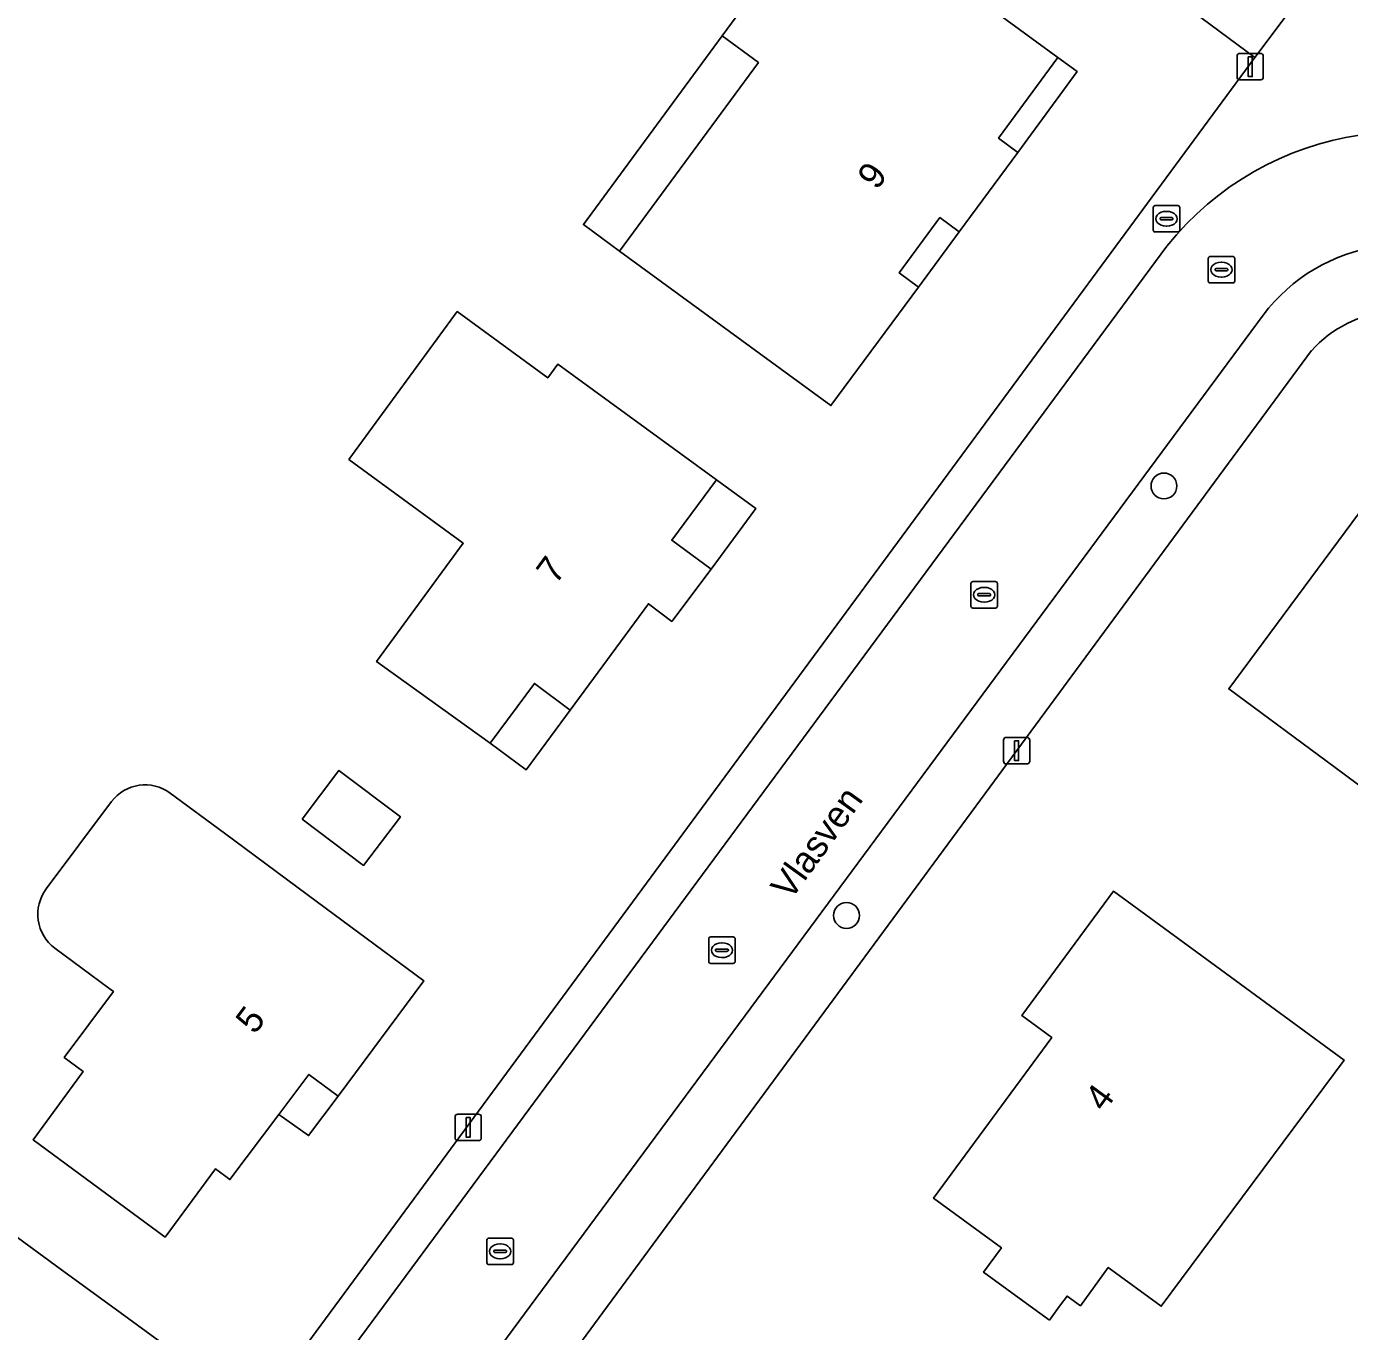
# Model space of a CAD drawing. Extents: x 163426 to 164192, y 380329 to 381641.
# Drawn here: x 163847.7 to 163897.7, y 381499 to 381548.4 of the extents above; entities that cross this region are included whole.
import ezdxf

# ---------------------------------------------------------------- set-up
doc = ezdxf.new("R2010")
doc.units = 0
for name, color, linetype in [('IMGEO_Boom', 7, 'Continuous'), ('IMGEO_Brandkraan', 7, 'Continuous'), ('IMGEO_Erf', 7, 'Continuous'), ('IMGEO_Kolk', 7, 'Continuous'), ('IMGEO_Lichtmast', 7, 'Continuous'), ('IMGEO_Openbare_ruimte_label', 7, 'Continuous'), ('IMGEO_Pand', 7, 'Continuous'), ('IMGEO_Pand_nummerreeks', 7, 'Continuous'), ('IMGEO_Pand_overbouw', 7, 'Continuous'), ('IMGEO_Rijbaan_lokaal_open', 7, 'Continuous'), ('IMGEO_Voetpad_open', 7, 'Continuous')]:
    doc.layers.add(name, color=color, linetype=linetype)

msp = doc.modelspace()

# ---------------------------------------------------------------- linework, layer by layer
at = {"layer": 'IMGEO_Boom'}
for centre in [(163890.661, 381530.995), (163878.665, 381514.767)]:
    msp.add_circle(centre, 0.489, dxfattribs=at)
at = {"layer": 'IMGEO_Brandkraan'}
for p, q in [((163890.257, 381540.666), (163890.257, 381541.518)), ((163890.332, 381541.592), (163891.184, 381541.592)), ((163890.745, 381541.372), (163890.77, 381541.372)), ((163891.258, 381541.518), (163891.258, 381540.666)), ((163890.516, 381541.086), (163890.516, 381541.098)), ((163890.954, 381541.049), (163890.556, 381541.049)), ((163890.559, 381541.135), (163890.957, 381541.135)), ((163890.768, 381540.812), (163890.743, 381540.812)), ((163891, 381541.098), (163891, 381541.086)), ((163891.184, 381540.592), (163890.332, 381540.592))]:
    msp.add_line(p, q, dxfattribs=at)
for points in [[(163890.257, 381540.666), (163890.257, 381541.518)], [(163890.332, 381541.592), (163891.184, 381541.592)], [(163891.258, 381541.518), (163891.258, 381540.666)], [(163891.184, 381540.592), (163890.332, 381540.592)]]:
    msp.add_lwpolyline(points, dxfattribs=at)
for centre, radius, start, end in [((163890.334, 381541.516), 0.0765, 91.552, 178.448), ((163890.334, 381541.516), 0.0765, 91.552, 178.448), ((163891.182, 381541.516), 0.0765, 1.552, 88.448), ((163891.182, 381541.516), 0.0765, 1.552, 88.448), ((163890.334, 381540.668), 0.0765, 181.552, 268.448), ((163890.334, 381540.668), 0.0765, 181.552, 268.448), ((163890.556, 381541.095), 0.0403, 85.8775, 175.7526), ((163890.553, 381541.085), 0.0366, 178.938, 274.7102), ((163890.957, 381541.092), 0.043, 264.8664, 352.4533), ((163890.961, 381541.097), 0.0386, 1.7309, 96.639), ((163891.182, 381540.668), 0.0765, 271.552, 358.448), ((163891.182, 381540.668), 0.0765, 271.552, 358.448)]:
    msp.add_arc(centre, radius, start, end, dxfattribs=at)
for centre, major_axis, ratio, start_param, end_param in [((163890.744, 381541.092), (-0.387, 0.002), 0.722429, 4.712389, 7.853982), ((163890.769, 381541.092), (-0.39, 0.002), 0.717154, 1.570796, 4.712389)]:
    msp.add_ellipse(centre, major_axis=major_axis, ratio=ratio, start_param=start_param, end_param=end_param, dxfattribs=at)
at = {"layer": 'IMGEO_Erf'}
for points in [[(163894.099, 381547.191), (163882.927, 381555.471), (163882.287, 381558.212), (163871.255, 381566.226), (163865.101, 381557.897), (163859.507, 381560.582), (163837.732, 381571.03), (163823.553, 381552.23), (163799.491, 381519.88)], [(163853.125, 381491.594), (163859.32, 381500), (163894.099, 381547.191)], [(163896.233, 381536.108), (163869.633, 381500), (163859.926, 381486.823)], [(163853.106, 381519.385), (163855.151, 381517.873), (163858.667, 381515.274), (163862.687, 381512.301), (163859.454, 381507.944), (163858.345, 381508.762), (163857.206, 381507.247), (163855.358, 381504.789), (163854.811, 381505.192), (163852.913, 381502.617), (163847.922, 381506.296), (163849.819, 381508.871), (163849.1, 381509.401), (163850.96, 381511.893), (163850.784, 381512.024), (163848.739, 381513.536)], [(163848.42, 381515.768), (163850.885, 381519.068)]]:
    msp.add_lwpolyline(points, dxfattribs=at)
for points in [[(163873.967, 381548.003), (163878.013, 381553.503), (163886.651, 381547.183), (163884.411, 381544.139), (163885.134, 381543.598), (163882.917, 381540.604), (163882.193, 381541.135), (163880.659, 381539.043), (163881.383, 381538.512), (163878.075, 381534.033), (163870.088, 381539.863), (163875.336, 381546.996)], [(163863.955, 381537.584), (163867.372, 381535.079), (163867.756, 381535.603), (163869.706, 381534.179), (163873.745, 381531.231), (163872.061, 381528.943), (163873.543, 381527.854), (163872.059, 381525.879), (163871.179, 381526.544), (163868.22, 381522.526), (163866.871, 381523.534), (163865.194, 381521.278), (163861.133, 381524.195), (163860.901, 381524.362), (163864.18, 381528.834), (163859.861, 381532)], [(163893.11, 381523.329), (163899.061, 381531.355), (163904.178, 381527.56), (163906.144, 381530.211), (163911.608, 381526.146), (163908.633, 381522.128), (163907.092, 381520.047), (163904.725, 381521.799), (163901.344, 381517.233), (163897.129, 381520.354)], [(163858.092, 381518.409), (163859.482, 381520.251), (163861.803, 381518.498), (163860.412, 381516.657)], [(163886.329, 381499.47), (163885.605, 381500), (163883.847, 381501.287), (163884.519, 381502.205), (163881.957, 381504.081), (163886.423, 381510.156), (163885.294, 381510.986), (163888.76, 381515.686), (163892.793, 381512.731), (163897.466, 381509.306), (163890.56, 381500), (163888.557, 381501.465), (163887.501, 381500.022), (163887.001, 381500.388), (163886.717, 381500)], [(163840.559, 381501.215), (163838.613, 381502.64), (163838.821, 381502.925), (163841.407, 381506.456), (163844.537, 381504.165), (163844.768, 381504.479), (163849.138, 381501.28), (163850.887, 381500), (163853.173, 381498.327), (163849.649, 381493.564), (163848.827, 381494.174), (163843.461, 381486.835), (163839.432, 381489.796), (163835.871, 381492.414), (163832.768, 381494.662), (163835.495, 381498.386), (163837.444, 381496.96)]]:
    msp.add_lwpolyline(points, close=True, dxfattribs=at)
for centre, radius, start, end in [((163899.696, 381532.952), 4.685, 55.0739, 137.6638), ((163852.155, 381518.111), 1.59, 53.2529, 142.9928), ((163849.691, 381514.811), 1.591, 143.0283, 233.2391)]:
    msp.add_arc(centre, radius, start, end, dxfattribs=at)
at = {"layer": 'IMGEO_Kolk'}
for p, q in [((163892.408, 381539.667), (163893.26, 381539.667)), ((163892.333, 381538.741), (163892.333, 381539.593)), ((163892.592, 381539.161), (163892.592, 381539.173)), ((163892.635, 381539.21), (163893.033, 381539.21)), ((163892.821, 381539.447), (163892.846, 381539.447)), ((163893.076, 381539.173), (163893.076, 381539.161)), ((163893.334, 381539.593), (163893.334, 381538.741)), ((163893.26, 381538.667), (163892.408, 381538.667)), ((163893.03, 381539.124), (163892.632, 381539.124)), ((163892.844, 381538.887), (163892.819, 381538.887)), ((163883.366, 381526.458), (163883.366, 381527.31)), ((163883.441, 381527.384), (163884.293, 381527.384)), ((163883.854, 381527.164), (163883.879, 381527.164)), ((163884.367, 381527.31), (163884.367, 381526.458)), ((163883.625, 381526.878), (163883.625, 381526.89)), ((163884.063, 381526.841), (163883.665, 381526.841)), ((163883.668, 381526.927), (163884.066, 381526.927)), ((163884.109, 381526.89), (163884.109, 381526.878)), ((163884.293, 381526.384), (163883.441, 381526.384)), ((163883.877, 381526.604), (163883.852, 381526.604)), ((163873.455, 381513.029), (163873.455, 381513.881)), ((163873.53, 381513.955), (163874.382, 381513.955)), ((163873.943, 381513.735), (163873.968, 381513.735)), ((163874.456, 381513.881), (163874.456, 381513.029)), ((163873.714, 381513.449), (163873.714, 381513.461)), ((163874.152, 381513.412), (163873.754, 381513.412)), ((163873.757, 381513.498), (163874.155, 381513.498)), ((163873.966, 381513.175), (163873.941, 381513.175)), ((163874.198, 381513.461), (163874.198, 381513.449)), ((163874.382, 381512.955), (163873.53, 381512.955)), ((163865.075, 381501.65), (163865.075, 381502.502)), ((163865.15, 381502.576), (163866.002, 381502.576)), ((163865.563, 381502.356), (163865.588, 381502.356)), ((163866.076, 381502.502), (163866.076, 381501.65)), ((163865.334, 381502.07), (163865.334, 381502.082)), ((163865.772, 381502.033), (163865.374, 381502.033)), ((163865.377, 381502.119), (163865.775, 381502.119)), ((163865.586, 381501.796), (163865.561, 381501.796)), ((163865.818, 381502.082), (163865.818, 381502.07)), ((163866.002, 381501.576), (163865.15, 381501.576))]:
    msp.add_line(p, q, dxfattribs=at)
for points in [[(163892.408, 381539.667), (163893.26, 381539.667)], [(163892.333, 381538.741), (163892.333, 381539.593)], [(163893.334, 381539.593), (163893.334, 381538.741)], [(163893.26, 381538.667), (163892.408, 381538.667)], [(163883.366, 381526.458), (163883.366, 381527.31)], [(163883.441, 381527.384), (163884.293, 381527.384)], [(163884.367, 381527.31), (163884.367, 381526.458)], [(163884.293, 381526.384), (163883.441, 381526.384)], [(163873.455, 381513.029), (163873.455, 381513.881)], [(163873.53, 381513.955), (163874.382, 381513.955)], [(163874.456, 381513.881), (163874.456, 381513.029)], [(163874.382, 381512.955), (163873.53, 381512.955)], [(163865.075, 381501.65), (163865.075, 381502.502)], [(163865.15, 381502.576), (163866.002, 381502.576)], [(163866.076, 381502.502), (163866.076, 381501.65)], [(163866.002, 381501.576), (163865.15, 381501.576)]]:
    msp.add_lwpolyline(points, dxfattribs=at)
for centre, radius, start, end in [((163892.41, 381539.591), 0.0765, 91.552, 178.448), ((163892.41, 381539.591), 0.0765, 91.552, 178.448), ((163893.258, 381539.591), 0.0765, 1.552, 88.448), ((163893.258, 381539.591), 0.0765, 1.552, 88.448), ((163892.632, 381539.17), 0.0403, 85.8775, 175.7526), ((163892.629, 381539.16), 0.0366, 178.938, 274.7102), ((163893.033, 381539.167), 0.043, 264.8664, 352.4533), ((163893.037, 381539.172), 0.0386, 1.7309, 96.639), ((163892.41, 381538.743), 0.0765, 181.552, 268.448), ((163892.41, 381538.743), 0.0765, 181.552, 268.448), ((163893.258, 381538.743), 0.0765, 271.552, 358.448), ((163893.258, 381538.743), 0.0765, 271.552, 358.448), ((163883.443, 381527.308), 0.0765, 91.552, 178.448), ((163883.443, 381527.308), 0.0765, 91.552, 178.448), ((163884.291, 381527.308), 0.0765, 1.552, 88.448), ((163884.291, 381527.308), 0.0765, 1.552, 88.448), ((163883.665, 381526.887), 0.0403, 85.8775, 175.7526), ((163883.662, 381526.877), 0.0366, 178.938, 274.7102), ((163884.066, 381526.884), 0.043, 264.8664, 352.4533), ((163884.07, 381526.889), 0.0386, 1.7309, 96.639), ((163883.443, 381526.46), 0.0765, 181.552, 268.448), ((163883.443, 381526.46), 0.0765, 181.552, 268.448), ((163884.291, 381526.46), 0.0765, 271.552, 358.448), ((163884.291, 381526.46), 0.0765, 271.552, 358.448), ((163873.532, 381513.879), 0.0765, 91.552, 178.448), ((163873.532, 381513.879), 0.0765, 91.552, 178.448), ((163874.38, 381513.879), 0.0765, 1.552, 88.448), ((163874.38, 381513.879), 0.0765, 1.552, 88.448), ((163873.754, 381513.458), 0.0403, 85.8775, 175.7526), ((163873.751, 381513.448), 0.0366, 178.938, 274.7102), ((163874.155, 381513.455), 0.043, 264.8664, 352.4533), ((163874.159, 381513.46), 0.0386, 1.7309, 96.639), ((163873.532, 381513.031), 0.0765, 181.552, 268.448), ((163873.532, 381513.031), 0.0765, 181.552, 268.448), ((163874.38, 381513.031), 0.0765, 271.552, 358.448), ((163874.38, 381513.031), 0.0765, 271.552, 358.448), ((163865.152, 381502.5), 0.0765, 91.552, 178.448), ((163865.152, 381502.5), 0.0765, 91.552, 178.448), ((163866, 381502.5), 0.0765, 1.552, 88.448), ((163866, 381502.5), 0.0765, 1.552, 88.448), ((163865.374, 381502.079), 0.0403, 85.8775, 175.7526), ((163865.371, 381502.069), 0.0366, 178.938, 274.7102), ((163865.775, 381502.076), 0.043, 264.8664, 352.4533), ((163865.779, 381502.081), 0.0386, 1.7309, 96.639), ((163865.152, 381501.652), 0.0765, 181.552, 268.448), ((163865.152, 381501.652), 0.0765, 181.552, 268.448), ((163866, 381501.652), 0.0765, 271.552, 358.448), ((163866, 381501.652), 0.0765, 271.552, 358.448)]:
    msp.add_arc(centre, radius, start, end, dxfattribs=at)
for centre, major_axis, ratio, start_param, end_param in [((163892.82, 381539.167), (-0.387, 0.002), 0.722429, 4.712389, 7.853982), ((163892.845, 381539.167), (-0.39, 0.002), 0.717154, 1.570796, 4.712389), ((163883.853, 381526.884), (-0.387, 0.002), 0.722429, 4.712389, 7.853982), ((163883.878, 381526.884), (-0.39, 0.002), 0.717154, 1.570796, 4.712389), ((163873.942, 381513.455), (-0.387, 0.002), 0.722429, 4.712389, 7.853982), ((163873.967, 381513.455), (-0.39, 0.002), 0.717154, 1.570796, 4.712389), ((163865.562, 381502.076), (-0.387, 0.002), 0.722429, 4.712389, 7.853982), ((163865.587, 381502.076), (-0.39, 0.002), 0.717154, 1.570796, 4.712389)]:
    msp.add_ellipse(centre, major_axis=major_axis, ratio=ratio, start_param=start_param, end_param=end_param, dxfattribs=at)
at = {"layer": 'IMGEO_Lichtmast'}
for p, q in [((163893.426, 381546.44), (163893.426, 381547.24)), ((163893.426, 381547.24), (163893.426, 381546.44)), ((163893.526, 381547.34), (163894.316, 381547.34)), ((163894.316, 381547.34), (163893.526, 381547.34)), ((163894.416, 381547.24), (163894.416, 381546.44)), ((163894.416, 381546.44), (163894.416, 381547.24)), ((163894.316, 381546.34), (163893.526, 381546.34)), ((163893.526, 381546.34), (163894.316, 381546.34)), ((163884.596, 381520.595), (163884.596, 381521.395)), ((163884.596, 381521.395), (163884.596, 381520.595)), ((163884.696, 381521.495), (163885.486, 381521.495)), ((163885.486, 381521.495), (163884.696, 381521.495)), ((163885.586, 381521.395), (163885.586, 381520.595)), ((163885.586, 381520.595), (163885.586, 381521.395)), ((163885.486, 381520.495), (163884.696, 381520.495)), ((163884.696, 381520.495), (163885.486, 381520.495)), ((163863.87, 381506.36), (163863.87, 381507.16)), ((163863.87, 381507.16), (163863.87, 381506.36)), ((163863.97, 381507.26), (163864.76, 381507.26)), ((163864.76, 381507.26), (163863.97, 381507.26)), ((163864.86, 381507.16), (163864.86, 381506.36)), ((163864.86, 381506.36), (163864.86, 381507.16)), ((163864.76, 381506.26), (163863.97, 381506.26)), ((163863.97, 381506.26), (163864.76, 381506.26))]:
    msp.add_line(p, q, dxfattribs=at)
for points in [[(163893.846, 381547.215), (163893.996, 381547.215), (163893.996, 381546.465), (163893.846, 381546.465), (163893.846, 381547.215)], [(163885.016, 381521.37), (163885.166, 381521.37), (163885.166, 381520.62), (163885.016, 381520.62), (163885.016, 381521.37)], [(163864.29, 381507.135), (163864.44, 381507.135), (163864.44, 381506.385), (163864.29, 381506.385), (163864.29, 381507.135)]]:
    msp.add_lwpolyline(points, dxfattribs=at)
for centre, start, end in [((163893.526, 381547.24), 90, 180), ((163893.526, 381547.24), 90, 180), ((163894.316, 381547.24), 0, 90), ((163894.316, 381547.24), 360, 90), ((163893.526, 381546.44), 180, 270), ((163893.526, 381546.44), 180, 270), ((163894.316, 381546.44), 270, 0), ((163894.316, 381546.44), 270, 0), ((163884.696, 381521.395), 90, 180), ((163884.696, 381521.395), 90, 180), ((163885.486, 381521.395), 0, 90), ((163885.486, 381521.395), 360, 90), ((163884.696, 381520.595), 180, 270), ((163884.696, 381520.595), 180, 270), ((163885.486, 381520.595), 270, 0), ((163885.486, 381520.595), 270, 0), ((163863.97, 381507.16), 90, 180), ((163863.97, 381507.16), 90, 180), ((163864.76, 381507.16), 0, 90), ((163864.76, 381507.16), 360, 90), ((163863.97, 381506.36), 180, 270), ((163863.97, 381506.36), 180, 270), ((163864.76, 381506.36), 270, 0), ((163864.76, 381506.36), 270, 0)]:
    msp.add_arc(centre, 0.1, start, end, dxfattribs=at)
at = {"layer": 'IMGEO_Pand'}
for points in [[(163885.134, 381543.598), (163884.411, 381544.139), (163886.651, 381547.183), (163878.013, 381553.503), (163873.967, 381548.003), (163875.336, 381546.996), (163870.088, 381539.863), (163878.075, 381534.033), (163881.383, 381538.512), (163880.659, 381539.043), (163882.193, 381541.135), (163882.917, 381540.604)], [(163873.543, 381527.854), (163872.061, 381528.943), (163873.745, 381531.231), (163869.706, 381534.179), (163867.756, 381535.603), (163867.372, 381535.079), (163863.955, 381537.584), (163859.861, 381532), (163864.18, 381528.834), (163860.901, 381524.362), (163861.133, 381524.195), (163865.194, 381521.278), (163866.871, 381523.534), (163868.22, 381522.526), (163871.179, 381526.544), (163872.059, 381525.879)], [(163901.344, 381517.233), (163904.725, 381521.799), (163907.092, 381520.047), (163908.633, 381522.128), (163911.608, 381526.146), (163906.144, 381530.211), (163904.178, 381527.56), (163899.061, 381531.355), (163893.11, 381523.329), (163897.129, 381520.354)], [(163858.092, 381518.409), (163860.412, 381516.657), (163861.803, 381518.498), (163859.482, 381520.251)], [(163886.329, 381499.47), (163886.717, 381500), (163887.001, 381500.388), (163887.501, 381500.022), (163888.557, 381501.465), (163890.56, 381500), (163897.466, 381509.306), (163892.793, 381512.731), (163888.76, 381515.686), (163885.294, 381510.986), (163886.423, 381510.156), (163881.957, 381504.081), (163884.519, 381502.205), (163883.847, 381501.287), (163885.605, 381500)], [(163853.173, 381498.327), (163850.887, 381500), (163849.138, 381501.28), (163844.768, 381504.479), (163844.537, 381504.165), (163841.407, 381506.456), (163838.821, 381502.925), (163838.613, 381502.64), (163840.559, 381501.215), (163837.444, 381496.96), (163835.495, 381498.386), (163832.768, 381494.662), (163835.871, 381492.414), (163839.432, 381489.796), (163843.461, 381486.835), (163848.827, 381494.174), (163849.649, 381493.564)]]:
    msp.add_lwpolyline(points, close=True, dxfattribs=at)
for points in [[(163848.739, 381513.536), (163850.784, 381512.024), (163850.96, 381511.893), (163849.1, 381509.401), (163849.819, 381508.871), (163847.922, 381506.296), (163852.913, 381502.617), (163854.811, 381505.192), (163855.358, 381504.789), (163857.206, 381507.247), (163858.345, 381508.762), (163859.454, 381507.944), (163862.687, 381512.301), (163858.667, 381515.274), (163855.151, 381517.873), (163853.106, 381519.385)], [(163850.885, 381519.068), (163848.42, 381515.768)]]:
    msp.add_lwpolyline(points, dxfattribs=at)
for centre, radius, start, end in [((163852.155, 381518.111), 1.59, 53.2529, 142.9928), ((163849.691, 381514.811), 1.591, 143.0283, 233.2391)]:
    msp.add_arc(centre, radius, start, end, dxfattribs=at)
at = {"layer": 'IMGEO_Pand_overbouw'}
for points in [[(163873.967, 381548.003), (163868.719, 381540.87), (163870.088, 381539.863), (163875.336, 381546.996)], [(163885.134, 381543.598), (163887.376, 381546.652), (163886.651, 381547.183), (163884.411, 381544.139)], [(163882.917, 381540.604), (163882.193, 381541.135), (163880.659, 381539.043), (163881.383, 381538.512)], [(163873.543, 381527.854), (163875.237, 381530.141), (163873.745, 381531.231), (163872.061, 381528.943)], [(163868.22, 381522.526), (163866.871, 381523.534), (163865.194, 381521.278), (163866.562, 381520.271)], [(163857.206, 381507.247), (163858.332, 381506.451), (163859.454, 381507.944), (163858.345, 381508.762)]]:
    msp.add_lwpolyline(points, close=True, dxfattribs=at)
at = {"layer": 'IMGEO_Rijbaan_lokaal_open'}
for points in [[(163890.772, 381540.06), (163861.162, 381500), (163854.341, 381490.772)], [(163857.987, 381488.213), (163866.707, 381500), (163894.412, 381537.451)]]:
    msp.add_lwpolyline(points, dxfattribs=at)
for centre, radius, start, end in [((163899.786, 381532.832), 11.554, 56.0565, 141.2748), ((163899.719, 381533.488), 6.623, 52.4635, 143.2485)]:
    msp.add_arc(centre, radius, start, end, dxfattribs=at)
at = {"layer": 'IMGEO_Voetpad_open'}
msp.add_lwpolyline([(163873.013, 381568.677), (163872.612, 381568.189), (163871.534, 381566.748), (163871.255, 381566.226), (163882.287, 381558.212), (163882.927, 381555.471), (163894.099, 381547.191), (163897.023, 381551.086)], close=True, dxfattribs=at)
for points in [[(163953.473, 381494.072), (163949.04, 381500), (163929.374, 381526.297), (163926.644, 381528.624), (163919.988, 381533.796), (163920.072, 381533.954), (163897.023, 381551.086), (163894.099, 381547.191), (163859.32, 381500), (163853.125, 381491.594)], [(163854.341, 381490.772), (163861.162, 381500), (163890.772, 381540.06)], [(163894.412, 381537.451), (163866.707, 381500), (163857.987, 381488.213)], [(163859.926, 381486.823), (163869.633, 381500), (163896.233, 381536.108)]]:
    msp.add_lwpolyline(points, dxfattribs=at)
for centre, radius, start, end in [((163899.786, 381532.832), 11.554, 56.0565, 141.2748), ((163899.719, 381533.488), 6.623, 52.4635, 143.2485), ((163899.696, 381532.952), 4.685, 55.0739, 137.6638)]:
    msp.add_arc(centre, radius, start, end, dxfattribs=at)

# ---------------------------------------------------------------- texts
at = {"layer": 'IMGEO_Openbare_ruimte_label'}
msp.add_text('Vlasven', height=1, rotation=54.1959, dxfattribs=at).set_placement((163876.547, 381515.299))
at = {"layer": 'IMGEO_Pand_nummerreeks'}
for s, rotation, p in [('9', 53.6518, (163879.812, 381542.142)), ('7', 53.6464, (163867.677, 381527.239)), ('5', 53.0632, (163856.302, 381510.238)), ('4', 53.6788, (163888.4, 381507.307))]:
    msp.add_text(s, height=1, rotation=rotation, dxfattribs=at).set_placement(p)

doc.saveas('drawing.dxf')
